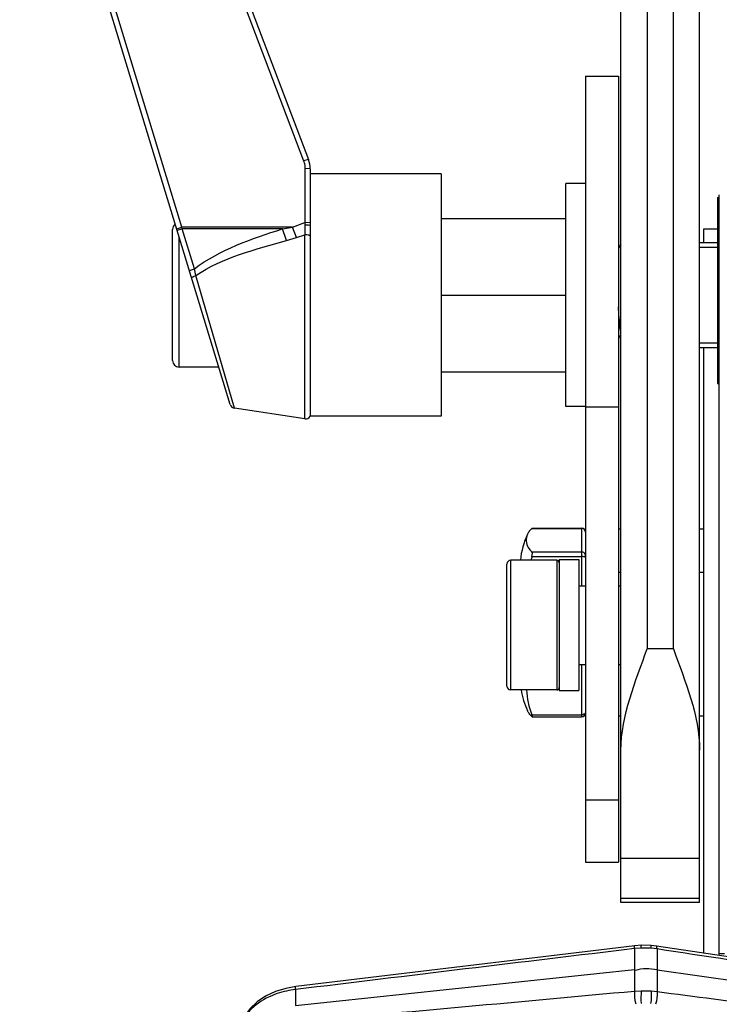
# Paper-space layout 'Sheet' of a CAD drawing. Header units: inches. Extents: x 0.2 to 10.8, y 0.2 to 8.3.
# Tile 484 of 545: x 7.102 to 7.316, y 6.597 to 6.898. Entities that reach past the tile are written whole.
import ezdxf

# ---------------------------------------------------------------- set-up
doc = ezdxf.new("R2010")
doc.units = ezdxf.units.IN
doc.header["$MEASUREMENT"] = 0
doc.layers.get('0').update_dxf_attribs({"lineweight": 5})
doc.layers.add('02___PRT_ALL_AXES', color=7, linetype='Continuous')
doc.layers.add('06___PRT_ALL_SURFS', color=7, linetype='Continuous')

psp = doc.layouts.new('Sheet')

# ---------------------------------------------------------------- linework, layer by layer
at = {"color": 0, "linetype": 'ByBlock', "lineweight": -3}
for p, q in [((7.285877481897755, 6.628467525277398), (7.285877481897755, 7.901958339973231)), ((7.293877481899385, 7.901958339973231), (7.293877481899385, 6.705958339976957)), ((7.301877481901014, 6.705958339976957), (7.301877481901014, 7.901958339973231)), ((7.309877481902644, 6.628467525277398), (7.309877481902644, 7.901958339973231)), ((7.127209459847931, 7.022183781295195), (7.190557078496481, 6.855244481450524)), ((7.125713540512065, 7.021723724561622), (7.189061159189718, 6.854784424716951)), ((7.151898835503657, 6.834635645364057), (7.103993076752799, 6.991917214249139)), ((7.166696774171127, 6.780452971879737), (7.102462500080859, 6.991343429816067)), ((7.190557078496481, 6.855244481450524), (7.189061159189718, 6.854784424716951)), ((7.189477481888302, 6.852513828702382), (7.189477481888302, 6.835967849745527)), ((7.19107748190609, 6.852406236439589), (7.189477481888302, 6.852513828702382)), ((7.19107748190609, 6.852406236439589), (7.19107748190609, 6.776873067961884)), ((7.315877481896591, 6.612321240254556), (7.315877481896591, 6.844473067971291)), ((7.185720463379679, 6.834635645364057), (7.189477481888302, 6.835967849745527)), ((7.189477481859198, 6.835967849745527), (7.189431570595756, 6.835214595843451)), ((7.19107748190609, 6.835860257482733), (7.189477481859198, 6.835967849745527)), ((7.231077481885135, 6.837255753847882), (7.269077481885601, 6.837255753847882)), ((7.149077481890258, 6.793873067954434), (7.149077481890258, 6.833873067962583)), ((7.150368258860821, 6.834061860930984), (7.151898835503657, 6.834635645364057)), ((7.150499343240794, 6.833631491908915), (7.152029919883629, 6.834097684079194)), ((7.152029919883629, 6.834097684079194), (7.151898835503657, 6.834635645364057)), ((7.185720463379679, 6.834635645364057), (7.151898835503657, 6.834635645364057)), ((7.155754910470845, 6.821867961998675), (7.152029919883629, 6.834097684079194)), ((7.182629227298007, 6.834097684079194), (7.152029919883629, 6.834097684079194)), ((7.182629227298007, 6.834097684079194), (7.185720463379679, 6.834635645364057)), ((7.183815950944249, 6.830527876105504), (7.182629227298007, 6.834097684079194)), ((7.18690718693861, 6.831452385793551), (7.185720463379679, 6.834635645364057)), ((7.189431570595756, 6.835214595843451), (7.189468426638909, 6.832241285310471)), ((7.315277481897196, 6.83395833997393), (7.311077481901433, 6.83395833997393)), ((7.311077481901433, 6.833957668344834), (7.311077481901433, 6.829873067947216)), ((7.151077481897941, 6.79187306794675), (7.151077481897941, 6.831733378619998)), ((7.183815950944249, 6.830527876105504), (7.186907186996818, 6.831452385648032)), ((7.186907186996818, 6.831452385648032), (7.189468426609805, 6.832241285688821)), ((7.189468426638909, 6.776114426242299), (7.189468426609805, 6.832241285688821)), ((7.309877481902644, 6.829873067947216), (7.315277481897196, 6.829873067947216)), ((7.285807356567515, 6.82941253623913), (7.285077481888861, 6.828153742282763)), ((7.309877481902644, 6.828473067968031), (7.315277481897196, 6.828473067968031)), ((7.154224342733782, 6.821401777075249), (7.15575491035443, 6.821867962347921)), ((7.156219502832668, 6.819852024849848), (7.155754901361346, 6.821867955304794)), ((7.167990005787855, 6.779336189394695), (7.156219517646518, 6.819852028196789)), ((7.231077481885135, 6.81387306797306), (7.269077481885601, 6.813873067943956)), ((7.285077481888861, 6.8004540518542), (7.285877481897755, 6.801831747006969)), ((7.309877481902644, 6.799273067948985), (7.315277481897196, 6.799273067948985)), ((7.309877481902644, 6.797873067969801), (7.315277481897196, 6.797873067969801)), ((7.311077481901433, 6.797873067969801), (7.311077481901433, 6.780278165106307)), ((7.163218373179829, 6.79187306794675), (7.151077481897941, 6.79187306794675)), ((7.231077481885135, 6.790490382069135), (7.269077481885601, 6.790490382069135)), ((7.311077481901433, 6.780141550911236), (7.311077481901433, 6.61329752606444)), ((7.231077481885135, 6.776873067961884), (7.19107748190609, 6.776873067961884)), ((7.258722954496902, 6.742658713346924), (7.258839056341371, 6.742726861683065)), ((7.258722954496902, 6.742658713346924), (7.273877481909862, 6.742658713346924)), ((7.258839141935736, 6.742726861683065), (7.273877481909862, 6.742726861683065)), ((7.273877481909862, 6.742726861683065), (7.273877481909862, 6.725158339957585)), ((7.274248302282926, 6.742601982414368), (7.273877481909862, 6.742658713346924)), ((7.285077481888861, 6.742499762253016), (7.285877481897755, 6.742499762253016)), ((7.309877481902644, 6.742499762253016), (7.311077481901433, 6.742499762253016)), ((7.275073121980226, 6.741526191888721), (7.275018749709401, 6.741857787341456)), ((7.258879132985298, 6.734968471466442), (7.258722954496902, 6.735486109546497)), ((7.258722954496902, 6.735486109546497), (7.273877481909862, 6.735486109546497)), ((7.258722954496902, 6.734071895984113), (7.258879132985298, 6.734968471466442)), ((7.258722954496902, 6.734071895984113), (7.273877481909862, 6.734071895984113)), ((7.251077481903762, 6.694558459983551), (7.251077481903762, 6.731758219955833)), ((7.252277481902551, 6.693358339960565), (7.252277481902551, 6.732958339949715)), ((7.266277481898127, 6.732958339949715), (7.266277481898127, 6.693358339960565)), ((7.285877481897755, 6.729254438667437), (7.285077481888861, 6.729254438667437)), ((7.311077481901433, 6.729254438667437), (7.309877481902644, 6.729254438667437)), ((7.301877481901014, 6.705958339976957), (7.293877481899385, 6.705958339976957)), ((7.273877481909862, 6.701158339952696), (7.273877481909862, 6.685189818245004)), ((7.258722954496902, 6.685775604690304), (7.273877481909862, 6.685775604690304)), ((7.275077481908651, 6.686624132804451), (7.27501875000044, 6.686361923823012)), ((7.285077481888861, 6.685416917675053), (7.285877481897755, 6.685416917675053)), ((7.309877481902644, 6.685416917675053), (7.311077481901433, 6.685416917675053)), ((7.258722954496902, 6.685257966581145), (7.258839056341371, 6.685189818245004)), ((7.258839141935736, 6.685189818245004), (7.273877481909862, 6.685189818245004)), ((7.309877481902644, 6.641958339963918), (7.285877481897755, 6.641958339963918)), ((7.285877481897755, 6.629815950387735), (7.309877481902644, 6.629815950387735)), ((7.309877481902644, 6.628466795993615), (7.285877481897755, 6.628466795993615)), ((7.290137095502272, 6.615320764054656), (7.186716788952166, 6.602843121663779)), ((7.290041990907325, 6.614420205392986), (7.290018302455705, 6.608062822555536)), ((7.292040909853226, 6.614588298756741), (7.290041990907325, 6.614420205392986)), ((7.292018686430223, 6.615484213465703), (7.290137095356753, 6.615320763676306)), ((7.295056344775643, 6.615427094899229), (7.292018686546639, 6.615484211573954)), ((7.295103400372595, 6.614529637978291), (7.292040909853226, 6.614588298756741)), ((7.296726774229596, 6.615223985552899), (7.295056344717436, 6.61542709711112)), ((7.296876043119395, 6.614317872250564), (7.295103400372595, 6.614529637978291)), ((7.331262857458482, 6.60997921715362), (7.29672677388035, 6.615223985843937)), ((7.296876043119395, 6.614317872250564), (7.296907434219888, 6.60794465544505)), ((7.311077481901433, 6.613220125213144), (7.311077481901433, 6.613050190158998)), ((7.317482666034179, 6.612809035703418), (7.315877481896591, 6.612809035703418)), ((7.186611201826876, 6.597094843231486), (7.290018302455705, 6.608062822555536)), ((7.290018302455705, 6.608062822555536), (7.290041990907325, 6.601482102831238)), ((7.296907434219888, 6.60794465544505), (7.296876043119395, 6.601349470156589)), ((7.296907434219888, 6.60794465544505), (7.331591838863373, 6.603039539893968)), ((7.18662926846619, 6.601943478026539), (7.186611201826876, 6.597094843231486)), ((7.290041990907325, 6.601482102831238), (7.292040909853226, 6.601591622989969)), ((7.292040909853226, 6.601591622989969), (7.295103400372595, 6.601521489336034)), ((7.295103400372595, 6.601521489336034), (7.296876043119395, 6.601349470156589))]:
    psp.add_line(p, q, dxfattribs=at)
for points in [[(7.189061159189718, 6.854784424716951), (7.189291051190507, 6.85404733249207), (7.189430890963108, 6.853284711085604), (7.189477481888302, 6.852513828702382)], [(7.191077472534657, 6.834975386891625), (7.190951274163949, 6.835068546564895), (7.190592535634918, 6.835147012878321), (7.19005784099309, 6.835198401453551), (7.18943156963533, 6.835214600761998)], [(7.19107748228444, 6.831872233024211), (7.19065751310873, 6.832097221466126), (7.190092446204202, 6.832226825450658), (7.189468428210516, 6.832241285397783)], [(7.154926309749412, 6.819097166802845), (7.154993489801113, 6.819248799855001), (7.155259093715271, 6.819443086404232), (7.155687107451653, 6.819653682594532), (7.156219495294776, 6.819852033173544)], [(7.275018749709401, 6.741857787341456), (7.27484830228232, 6.74218091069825), (7.274582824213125, 6.742437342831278), (7.274248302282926, 6.742601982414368)], [(7.275077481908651, 6.734326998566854), (7.27501875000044, 6.734685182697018), (7.274848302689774, 6.735008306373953), (7.274582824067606, 6.735264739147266), (7.274248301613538, 6.735429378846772), (7.273877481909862, 6.735486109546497)], [(7.275077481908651, 6.733761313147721), (7.275018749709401, 6.733857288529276), (7.27484830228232, 6.733943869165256), (7.274582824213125, 6.734012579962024), (7.274248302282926, 6.734056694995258), (7.273877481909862, 6.734071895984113)], [(7.258839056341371, 6.685189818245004), (7.258872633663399, 6.685214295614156), (7.258873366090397, 6.685318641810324), (7.258823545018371, 6.685507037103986), (7.258722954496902, 6.685775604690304)], [(7.27501875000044, 6.686361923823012), (7.274848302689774, 6.686125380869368), (7.274582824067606, 6.685937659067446), (7.274248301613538, 6.685817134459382), (7.273877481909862, 6.685775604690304)], [(7.186716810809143, 6.6028431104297), (7.183696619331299, 6.602306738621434), (7.180451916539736, 6.601317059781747), (7.177473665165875, 6.599935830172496), (7.174870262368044, 6.598197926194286), (7.172731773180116, 6.596151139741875), (7.171140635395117, 6.593875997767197), (7.170233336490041, 6.591780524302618)]]:
    psp.add_lwpolyline(points, dxfattribs=at)
for centre, radius, start, end in [((7.18307748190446, 6.852406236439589), 0.008000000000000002, 0, 20.78000009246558), ((7.151077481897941, 6.833873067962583), 0.002, 125.4414805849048, 180), ((7.151077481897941, 6.793873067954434), 0.002, 180, 270), ((7.168227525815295, 6.780918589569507), 0.001600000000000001, 196.9399998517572, 261.4688872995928), ((7.189705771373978, 6.777696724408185), 0.001600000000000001, 261.4692342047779, 329.0168958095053), ((7.273877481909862, 6.741526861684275), 0.0012, 0, 90), ((7.252277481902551, 6.731758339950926), 0.0012, 90, 180), ((7.266277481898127, 6.732158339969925), 0.0008000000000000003, 0, 90), ((7.252277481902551, 6.694558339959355), 0.0012, 180, 270), ((7.266277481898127, 6.69415833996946), 0.0008000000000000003, 270, 0), ((7.273877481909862, 6.686389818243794), 0.0012, 270, 0), ((12.46480153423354, -36.71111593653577), 43.63347589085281, 96.81108567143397, 96.94786341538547), ((3.458331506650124, 48.15440417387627), 41.729214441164, 275.1259280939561, 275.2685037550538)]:
    psp.add_arc(centre, radius, start, end, dxfattribs=at)
for points in [[(7.155754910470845, 6.821867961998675), (7.163572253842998, 6.827847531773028), (7.173289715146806, 6.830992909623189), (7.182629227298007, 6.834097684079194)], [(7.156219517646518, 6.819852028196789), (7.16442173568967, 6.825329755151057), (7.174332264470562, 6.827818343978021), (7.183815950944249, 6.830527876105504)], [(7.285877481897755, 6.67497447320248), (7.285877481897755, 6.685641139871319), (7.290321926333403, 6.695901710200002), (7.293877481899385, 6.705958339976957)], [(7.301877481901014, 6.705958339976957), (7.305433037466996, 6.695901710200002), (7.309877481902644, 6.685641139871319), (7.309877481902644, 6.67497447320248)], [(7.257035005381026, 6.693358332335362), (7.257220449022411, 6.690775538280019), (7.257743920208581, 6.688172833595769), (7.258722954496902, 6.685775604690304)], [(7.331420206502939, 6.609071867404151), (7.319906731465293, 6.610828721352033), (7.308392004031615, 6.612577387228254), (7.296876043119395, 6.614317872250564)], [(7.296907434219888, 6.60794465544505), (7.294721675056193, 6.608253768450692), (7.29233858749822, 6.608543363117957), (7.290288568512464, 6.60772451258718)], [(7.290041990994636, 6.601482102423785), (7.290012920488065, 6.600191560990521), (7.289921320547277, 6.598828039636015), (7.290389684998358, 6.597625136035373)], [(7.292040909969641, 6.601591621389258), (7.291988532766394, 6.600300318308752), (7.291896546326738, 6.598993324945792), (7.292085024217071, 6.597714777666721)], [(7.295103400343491, 6.601521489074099), (7.295142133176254, 6.600230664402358), (7.295238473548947, 6.598894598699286), (7.294880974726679, 6.597653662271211)], [(7.296876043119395, 6.601349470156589), (7.296893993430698, 6.600059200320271), (7.296970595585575, 6.598659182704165), (7.296384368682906, 6.597509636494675)], [(7.296876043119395, 6.601349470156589), (7.308389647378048, 6.599837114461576), (7.319904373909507, 6.59833327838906), (7.331420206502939, 6.596837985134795)]]:
    psp.add_open_spline(points, degree=3, dxfattribs=at)
for points, knots in [([(7.285877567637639, 6.802621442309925), (7.285781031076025, 6.802971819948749), (7.285399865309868, 6.805520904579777), (7.285235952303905, 6.808083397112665), (7.285077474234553, 6.810283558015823)], [0, 0, 0, 0, 0.1414525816, 1, 1, 1, 1]), ([(7.258722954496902, 6.742658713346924), (7.258423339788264, 6.742390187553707), (7.257902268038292, 6.741840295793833), (7.257505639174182, 6.741193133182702), (7.257358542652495, 6.740875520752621)], [0, 0, 0, 0, 0.5347676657, 1, 1, 1, 1]), ([(7.257358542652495, 6.740875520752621), (7.256788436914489, 6.739644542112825), (7.256966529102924, 6.737310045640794), (7.258291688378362, 6.735872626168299), (7.258722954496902, 6.735486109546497)], [0, 0, 0, 0, 0.7008207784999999, 1, 1, 1, 1]), ([(7.258722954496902, 6.734071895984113), (7.258667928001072, 6.733887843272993), (7.258560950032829, 6.733518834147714), (7.258459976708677, 6.733148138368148), (7.258410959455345, 6.732962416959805)], [0, 0, 0, 0, 0.5000276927, 1, 1, 1, 1]), ([(7.258722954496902, 6.685257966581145), (7.258423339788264, 6.685526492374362), (7.257902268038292, 6.686076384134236), (7.257505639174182, 6.686723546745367), (7.257358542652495, 6.687041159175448)], [0, 0, 0, 0, 0.5347676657, 1, 1, 1, 1]), ([(7.290041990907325, 6.614420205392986), (7.290036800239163, 6.614641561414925), (7.290071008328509, 6.614944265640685), (7.290042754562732, 6.615336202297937), (7.290125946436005, 6.615409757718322)], [0, 0, 0, 0, 0.6659890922, 1, 1, 1, 1]), ([(7.29204090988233, 6.614588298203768), (7.292031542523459, 6.614810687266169), (7.292031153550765, 6.615138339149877), (7.29199922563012, 6.615469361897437), (7.292013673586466, 6.615574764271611)], [0, 0, 0, 0, 0.6766069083, 1, 1, 1, 1]), ([(7.29510340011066, 6.614529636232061), (7.2951103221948, 6.614751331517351), (7.295078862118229, 6.615060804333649), (7.295131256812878, 6.615431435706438), (7.29506497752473, 6.615516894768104)], [0, 0, 0, 0, 0.6722285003, 1, 1, 1, 1]), ([(7.296876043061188, 6.614317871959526), (7.296879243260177, 6.614538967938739), (7.296847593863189, 6.614843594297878), (7.296835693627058, 6.615245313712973), (7.296740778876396, 6.61531175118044)], [0, 0, 0, 0, 0.6561871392, 1, 1, 1, 1]), ([(7.18662926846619, 6.601943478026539), (7.184737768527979, 6.601717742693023), (7.178397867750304, 6.60040335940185), (7.17190845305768, 6.59611897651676), (7.170296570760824, 6.591738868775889)], [0, 0, 0, 0, 0.2898453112, 1, 1, 1, 1]), ([(7.186629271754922, 6.601943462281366), (7.186623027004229, 6.602163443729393), (7.186653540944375, 6.602468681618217), (7.186626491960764, 6.60285208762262), (7.18670565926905, 6.602930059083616)], [0, 0, 0, 0, 0.6644884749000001, 1, 1, 1, 1])]:
    psp.add_open_spline(points, degree=3, knots=knots, dxfattribs=at)
at = {"layer": '02___PRT_ALL_AXES', "color": 0, "linetype": 'ByBlock', "lineweight": -3}
for p, q in [((7.275077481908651, 6.880676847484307), (7.285077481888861, 6.880676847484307)), ((7.275077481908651, 6.880676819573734), (7.275077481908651, 6.640801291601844)), ((7.285077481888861, 6.880676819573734), (7.285077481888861, 6.640801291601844)), ((7.231077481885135, 6.850873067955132), (7.19107748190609, 6.850873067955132)), ((7.231077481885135, 6.850873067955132), (7.231077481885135, 6.776873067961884)), ((7.269077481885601, 6.779873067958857), (7.269077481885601, 6.847873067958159)), ((7.275077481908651, 6.847873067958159), (7.269077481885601, 6.847873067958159)), ((7.189468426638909, 6.776114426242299), (7.167990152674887, 6.779336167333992)), ((7.275077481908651, 6.779873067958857), (7.269077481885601, 6.779873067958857)), ((7.275077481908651, 6.779730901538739), (7.285077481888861, 6.779730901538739)), ((7.266277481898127, 6.732958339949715), (7.252277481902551, 6.732958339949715)), ((7.267077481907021, 6.733158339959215), (7.273077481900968, 6.733158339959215)), ((7.267077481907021, 6.733158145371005), (7.267077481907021, 6.693158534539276)), ((7.273077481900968, 6.733158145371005), (7.273077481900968, 6.693158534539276)), ((7.273077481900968, 6.725158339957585), (7.275077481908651, 6.725158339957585)), ((7.285077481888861, 6.725158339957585), (7.285877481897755, 6.725158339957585)), ((7.273077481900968, 6.701158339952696), (7.275077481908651, 6.701158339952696)), ((7.285077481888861, 6.701158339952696), (7.285877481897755, 6.701158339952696)), ((7.266277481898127, 6.693358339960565), (7.252277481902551, 6.693358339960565)), ((7.267077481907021, 6.693158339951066), (7.273077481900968, 6.693158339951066)), ((7.275077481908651, 6.659855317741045), (7.285077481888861, 6.659855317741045)), ((7.275077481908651, 6.64080126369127), (7.285077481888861, 6.64080126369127))]:
    psp.add_line(p, q, dxfattribs=at)
for centre, start, end in [((7.279769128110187, 6.73049740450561), 155.1516191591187, 174.2694245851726), ((7.279769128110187, 6.697419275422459), 189.4709064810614, 204.8483808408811)]:
    psp.add_arc(centre, 0.02469695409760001, start, end, dxfattribs=at)
at = {"layer": '06___PRT_ALL_SURFS', "color": 0, "linetype": 'ByBlock', "lineweight": -3}
for p, q in [((7.315277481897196, 6.843673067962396), (7.315277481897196, 6.786873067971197)), ((7.315277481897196, 6.843673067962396), (7.315877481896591, 6.843673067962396)), ((7.315277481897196, 6.786873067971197), (7.315877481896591, 6.786873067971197))]:
    psp.add_line(p, q, dxfattribs=at)

doc.saveas('drawing.dxf')
